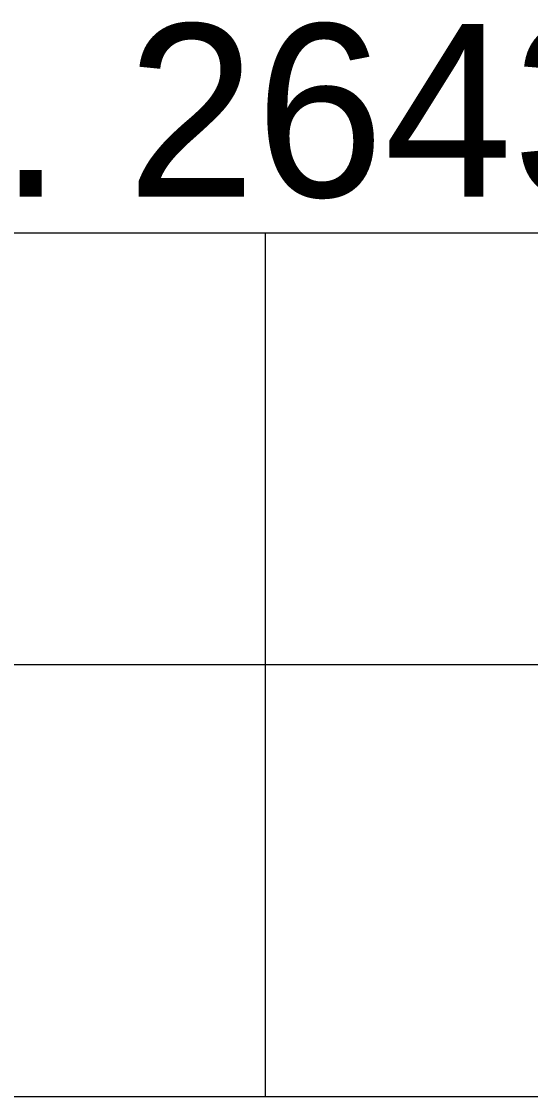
# Model space of a CAD drawing. Extents: x 1000 to 1162, y 999 to 8520.
# Drawn here: x 1135.428 to 1136.9, y 8000.046 to 8003.157 of the extents above; entities that cross this region are included whole.
import ezdxf

# ---------------------------------------------------------------- set-up
doc = ezdxf.new("R2010")
doc.units = 0
doc.layers.add('Level 20', color=7, linetype='Continuous')
doc.layers.add('Level 3', color=7, linetype='Continuous')

msp = doc.modelspace()

# ---------------------------------------------------------------- linework, layer by layer
at = {"layer": 'Level 3'}
for p, q in [((1133.055, 8002.5458), (1161.555, 8002.5458)), ((1133.055, 8002.5458), (1161.555, 8002.5458)), ((1133.055, 8002.5458), (1161.555, 8002.5458)), ((1133.055, 8002.5458), (1161.555, 8002.5458)), ((1133.055, 8002.5458), (1161.555, 8002.5458)), ((1133.055, 8002.5458), (1161.555, 8002.5458)), ((1133.055, 8002.5458), (1161.555, 8002.5458)), ((1133.055, 8002.5458), (1161.555, 8002.5458)), ((1133.055, 8002.5458), (1161.555, 8002.5458)), ((1133.055, 8002.5458), (1161.555, 8002.5458)), ((1133.055, 8002.5458), (1161.555, 8002.5458)), ((1133.055, 8002.5458), (1161.555, 8002.5458)), ((1133.055, 8002.5458), (1161.555, 8002.5458)), ((1133.055, 8002.5458), (1161.555, 8002.5458)), ((1133.055, 8002.5458), (1161.555, 8002.5458)), ((1133.055, 8002.5458), (1161.555, 8002.5458)), ((1133.055, 8002.5458), (1161.555, 8002.5458)), ((1133.055, 8002.5458), (1161.555, 8002.5458)), ((1133.055, 8002.5458), (1161.555, 8002.5458)), ((1133.055, 8002.5458), (1161.555, 8002.5458)), ((1133.055, 8002.5458), (1161.555, 8002.5458)), ((1133.055, 8002.5458), (1161.555, 8002.5458)), ((1133.055, 8002.5458), (1161.555, 8002.5458)), ((1133.055, 8002.5458), (1161.555, 8002.5458)), ((1133.055, 8002.5458), (1161.555, 8002.5458)), ((1133.055, 8002.5458), (1161.555, 8002.5458)), ((1133.055, 8002.5458), (1161.555, 8002.5458)), ((1133.055, 8002.5458), (1161.555, 8002.5458)), ((1133.055, 8002.5458), (1161.555, 8002.5458)), ((1133.055, 8002.5458), (1161.555, 8002.5458)), ((1133.055, 8002.5458), (1161.555, 8002.5458)), ((1133.055, 8002.5458), (1161.555, 8002.5458)), ((1133.055, 8002.5458), (1161.555, 8002.5458)), ((1133.055, 8002.5458), (1161.555, 8002.5458)), ((1133.055, 8002.5458), (1161.555, 8002.5458)), ((1133.055, 8002.5458), (1161.555, 8002.5458)), ((1133.055, 8002.5458), (1161.555, 8002.5458)), ((1133.055, 8002.5458), (1161.555, 8002.5458)), ((1133.055, 8002.5458), (1161.555, 8002.5458)), ((1133.055, 8002.5458), (1161.555, 8002.5458)), ((1133.055, 8002.5458), (1161.555, 8002.5458)), ((1133.055, 8002.5458), (1161.555, 8002.5458)), ((1133.055, 8002.5458), (1161.555, 8002.5458)), ((1133.055, 8002.5458), (1161.555, 8002.5458)), ((1133.055, 8002.5458), (1161.555, 8002.5458)), ((1133.055, 8002.5458), (1161.555, 8002.5458)), ((1133.055, 8002.5458), (1161.555, 8002.5458)), ((1133.055, 8002.5458), (1161.555, 8002.5458)), ((1133.055, 8002.5458), (1161.555, 8002.5458)), ((1133.055, 8002.5458), (1161.555, 8002.5458)), ((1133.055, 8002.5458), (1161.555, 8002.5458)), ((1133.055, 8002.5458), (1161.555, 8002.5458)), ((1133.055, 8002.5458), (1161.555, 8002.5458)), ((1133.055, 8002.5458), (1161.555, 8002.5458)), ((1133.055, 8002.5458), (1161.555, 8002.5458)), ((1133.055, 8002.5458), (1161.555, 8002.5458)), ((1133.055, 8002.5458), (1161.555, 8002.5458)), ((1133.055, 8002.5458), (1161.555, 8002.5458)), ((1133.055, 8002.5458), (1161.555, 8002.5458)), ((1136.1323, 8002.5458), (1136.1323, 8000.0458)), ((1136.1323, 8002.5458), (1136.1323, 8000.0458)), ((1136.1323, 8002.5458), (1136.1323, 8000.0458)), ((1136.1323, 8002.5458), (1136.1323, 8000.0458)), ((1136.1323, 8002.5458), (1136.1323, 8000.0458)), ((1136.1323, 8002.5458), (1136.1323, 8000.0458)), ((1136.1323, 8002.5458), (1136.1323, 8000.0458)), ((1136.1323, 8002.5458), (1136.1323, 8000.0458)), ((1136.1323, 8002.5458), (1136.1323, 8000.0458)), ((1136.1323, 8002.5458), (1136.1323, 8000.0458)), ((1136.1323, 8002.5458), (1136.1323, 8000.0458)), ((1136.1323, 8002.5458), (1136.1323, 8000.0458)), ((1136.1323, 8002.5458), (1136.1323, 8000.0458)), ((1136.1323, 8002.5458), (1136.1323, 8000.0458)), ((1136.1323, 8002.5458), (1136.1323, 8000.0458)), ((1136.1323, 8002.5458), (1136.1323, 8000.0458)), ((1136.1323, 8002.5458), (1136.1323, 8000.0458)), ((1136.1323, 8002.5458), (1136.1323, 8000.0458)), ((1136.1323, 8002.5458), (1136.1323, 8000.0458)), ((1136.1323, 8002.5458), (1136.1323, 8000.0458)), ((1136.1323, 8002.5458), (1136.1323, 8000.0458)), ((1136.1323, 8002.5458), (1136.1323, 8000.0458)), ((1136.1323, 8002.5458), (1136.1323, 8000.0458)), ((1136.1323, 8002.5458), (1136.1323, 8000.0458)), ((1136.1323, 8002.5458), (1136.1323, 8000.0458)), ((1136.1323, 8002.5458), (1136.1323, 8000.0458)), ((1136.1323, 8002.5458), (1136.1323, 8000.0458)), ((1136.1323, 8002.5458), (1136.1323, 8000.0458)), ((1136.1323, 8002.5458), (1136.1323, 8000.0458)), ((1136.1323, 8002.5458), (1136.1323, 8000.0458)), ((1136.1323, 8002.5458), (1136.1323, 8000.0458)), ((1136.1323, 8002.5458), (1136.1323, 8000.0458)), ((1136.1323, 8002.5458), (1136.1323, 8000.0458)), ((1136.1323, 8002.5458), (1136.1323, 8000.0458)), ((1136.1323, 8002.5458), (1136.1323, 8000.0458)), ((1136.1323, 8002.5458), (1136.1323, 8000.0458)), ((1136.1323, 8002.5458), (1136.1323, 8000.0458)), ((1136.1323, 8002.5458), (1136.1323, 8000.0458)), ((1136.1323, 8002.5458), (1136.1323, 8000.0458)), ((1136.1323, 8002.5458), (1136.1323, 8000.0458)), ((1136.1323, 8002.5458), (1136.1323, 8000.0458)), ((1136.1323, 8002.5458), (1136.1323, 8000.0458)), ((1136.1323, 8002.5458), (1136.1323, 8000.0458)), ((1136.1323, 8002.5458), (1136.1323, 8000.0458)), ((1136.1323, 8002.5458), (1136.1323, 8000.0458)), ((1136.1323, 8002.5458), (1136.1323, 8000.0458)), ((1136.1323, 8002.5458), (1136.1323, 8000.0458)), ((1136.1323, 8002.5458), (1136.1323, 8000.0458)), ((1136.1323, 8002.5458), (1136.1323, 8000.0458)), ((1136.1323, 8002.5458), (1136.1323, 8000.0458)), ((1136.1323, 8002.5458), (1136.1323, 8000.0458)), ((1136.1323, 8002.5458), (1136.1323, 8000.0458)), ((1136.1323, 8002.5458), (1136.1323, 8000.0458)), ((1136.1323, 8002.5458), (1136.1323, 8000.0458)), ((1136.1323, 8002.5458), (1136.1323, 8000.0458)), ((1136.1323, 8002.5458), (1136.1323, 8000.0458)), ((1136.1323, 8002.5458), (1136.1323, 8000.0458)), ((1136.1323, 8002.5458), (1136.1323, 8000.0458)), ((1136.1323, 8002.5458), (1136.1323, 8000.0458)), ((1133.055, 8001.2958), (1161.555, 8001.2958)), ((1133.055, 8001.2958), (1161.555, 8001.2958)), ((1133.055, 8001.2958), (1161.555, 8001.2958)), ((1133.055, 8001.2958), (1161.555, 8001.2958)), ((1133.055, 8001.2958), (1161.555, 8001.2958)), ((1133.055, 8001.2958), (1161.555, 8001.2958)), ((1133.055, 8001.2958), (1161.555, 8001.2958)), ((1133.055, 8001.2958), (1161.555, 8001.2958)), ((1133.055, 8001.2958), (1161.555, 8001.2958)), ((1133.055, 8001.2958), (1161.555, 8001.2958)), ((1133.055, 8001.2958), (1161.555, 8001.2958)), ((1133.055, 8001.2958), (1161.555, 8001.2958)), ((1133.055, 8001.2958), (1161.555, 8001.2958)), ((1133.055, 8001.2958), (1161.555, 8001.2958)), ((1133.055, 8001.2958), (1161.555, 8001.2958)), ((1133.055, 8001.2958), (1161.555, 8001.2958)), ((1133.055, 8001.2958), (1161.555, 8001.2958)), ((1133.055, 8001.2958), (1161.555, 8001.2958)), ((1133.055, 8001.2958), (1161.555, 8001.2958)), ((1133.055, 8001.2958), (1161.555, 8001.2958)), ((1133.055, 8001.2958), (1161.555, 8001.2958)), ((1133.055, 8001.2958), (1161.555, 8001.2958)), ((1133.055, 8001.2958), (1161.555, 8001.2958)), ((1133.055, 8001.2958), (1161.555, 8001.2958)), ((1133.055, 8001.2958), (1161.555, 8001.2958)), ((1133.055, 8001.2958), (1161.555, 8001.2958)), ((1133.055, 8001.2958), (1161.555, 8001.2958)), ((1133.055, 8001.2958), (1161.555, 8001.2958)), ((1133.055, 8001.2958), (1161.555, 8001.2958)), ((1133.055, 8001.2958), (1161.555, 8001.2958)), ((1133.055, 8001.2958), (1161.555, 8001.2958)), ((1133.055, 8001.2958), (1161.555, 8001.2958)), ((1133.055, 8001.2958), (1161.555, 8001.2958)), ((1133.055, 8001.2958), (1161.555, 8001.2958)), ((1133.055, 8001.2958), (1161.555, 8001.2958)), ((1133.055, 8001.2958), (1161.555, 8001.2958)), ((1133.055, 8001.2958), (1161.555, 8001.2958)), ((1133.055, 8001.2958), (1161.555, 8001.2958)), ((1133.055, 8001.2958), (1161.555, 8001.2958)), ((1133.055, 8001.2958), (1161.555, 8001.2958)), ((1133.055, 8001.2958), (1161.555, 8001.2958)), ((1133.055, 8001.2958), (1161.555, 8001.2958)), ((1133.055, 8001.2958), (1161.555, 8001.2958)), ((1133.055, 8001.2958), (1161.555, 8001.2958)), ((1133.055, 8001.2958), (1161.555, 8001.2958)), ((1133.055, 8001.2958), (1161.555, 8001.2958)), ((1133.055, 8001.2958), (1161.555, 8001.2958)), ((1133.055, 8001.2958), (1161.555, 8001.2958)), ((1133.055, 8001.2958), (1161.555, 8001.2958)), ((1133.055, 8001.2958), (1161.555, 8001.2958)), ((1133.055, 8001.2958), (1161.555, 8001.2958)), ((1133.055, 8001.2958), (1161.555, 8001.2958)), ((1133.055, 8001.2958), (1161.555, 8001.2958)), ((1133.055, 8001.2958), (1161.555, 8001.2958)), ((1133.055, 8001.2958), (1161.555, 8001.2958)), ((1133.055, 8001.2958), (1161.555, 8001.2958)), ((1133.055, 8001.2958), (1161.555, 8001.2958)), ((1133.055, 8001.2958), (1161.555, 8001.2958)), ((1133.055, 8001.2958), (1161.555, 8001.2958)), ((1133.055, 8000.0458), (1161.555, 8000.0458)), ((1133.055, 8000.0458), (1161.555, 8000.0458)), ((1133.055, 8000.0458), (1161.555, 8000.0458)), ((1133.055, 8000.0458), (1161.555, 8000.0458)), ((1133.055, 8000.0458), (1161.555, 8000.0458)), ((1133.055, 8000.0458), (1161.555, 8000.0458)), ((1133.055, 8000.0458), (1161.555, 8000.0458)), ((1133.055, 8000.0458), (1161.555, 8000.0458)), ((1133.055, 8000.0458), (1161.555, 8000.0458)), ((1133.055, 8000.0458), (1161.555, 8000.0458)), ((1133.055, 8000.0458), (1161.555, 8000.0458)), ((1133.055, 8000.0458), (1161.555, 8000.0458)), ((1133.055, 8000.0458), (1161.555, 8000.0458)), ((1133.055, 8000.0458), (1161.555, 8000.0458)), ((1133.055, 8000.0458), (1161.555, 8000.0458)), ((1133.055, 8000.0458), (1161.555, 8000.0458)), ((1133.055, 8000.0458), (1161.555, 8000.0458)), ((1133.055, 8000.0458), (1161.555, 8000.0458)), ((1133.055, 8000.0458), (1161.555, 8000.0458)), ((1133.055, 8000.0458), (1161.555, 8000.0458)), ((1133.055, 8000.0458), (1161.555, 8000.0458)), ((1133.055, 8000.0458), (1161.555, 8000.0458)), ((1133.055, 8000.0458), (1161.555, 8000.0458)), ((1133.055, 8000.0458), (1161.555, 8000.0458)), ((1133.055, 8000.0458), (1161.555, 8000.0458)), ((1133.055, 8000.0458), (1161.555, 8000.0458)), ((1133.055, 8000.0458), (1161.555, 8000.0458)), ((1133.055, 8000.0458), (1161.555, 8000.0458)), ((1133.055, 8000.0458), (1161.555, 8000.0458)), ((1133.055, 8000.0458), (1161.555, 8000.0458)), ((1133.055, 8000.0458), (1161.555, 8000.0458)), ((1133.055, 8000.0458), (1161.555, 8000.0458)), ((1133.055, 8000.0458), (1161.555, 8000.0458)), ((1133.055, 8000.0458), (1161.555, 8000.0458)), ((1133.055, 8000.0458), (1161.555, 8000.0458)), ((1133.055, 8000.0458), (1161.555, 8000.0458)), ((1133.055, 8000.0458), (1161.555, 8000.0458)), ((1133.055, 8000.0458), (1161.555, 8000.0458)), ((1133.055, 8000.0458), (1161.555, 8000.0458)), ((1133.055, 8000.0458), (1161.555, 8000.0458)), ((1133.055, 8000.0458), (1161.555, 8000.0458)), ((1133.055, 8000.0458), (1161.555, 8000.0458)), ((1133.055, 8000.0458), (1161.555, 8000.0458)), ((1133.055, 8000.0458), (1161.555, 8000.0458)), ((1133.055, 8000.0458), (1161.555, 8000.0458)), ((1133.055, 8000.0458), (1161.555, 8000.0458)), ((1133.055, 8000.0458), (1161.555, 8000.0458)), ((1133.055, 8000.0458), (1161.555, 8000.0458)), ((1133.055, 8000.0458), (1161.555, 8000.0458)), ((1133.055, 8000.0458), (1161.555, 8000.0458)), ((1133.055, 8000.0458), (1161.555, 8000.0458)), ((1133.055, 8000.0458), (1161.555, 8000.0458)), ((1133.055, 8000.0458), (1161.555, 8000.0458)), ((1133.055, 8000.0458), (1161.555, 8000.0458)), ((1133.055, 8000.0458), (1161.555, 8000.0458)), ((1133.055, 8000.0458), (1161.555, 8000.0458)), ((1133.055, 8000.0458), (1161.555, 8000.0458)), ((1133.055, 8000.0458), (1161.555, 8000.0458)), ((1133.055, 8000.0458), (1161.555, 8000.0458))]:
    msp.add_line(p, q, dxfattribs=at)

# ---------------------------------------------------------------- texts
at = {"layer": 'Level 20'}
msp.add_text('PIN NO. 26432', height=0.5, dxfattribs=at).set_placement((1133.0578, 8002.65))

doc.saveas('drawing.dxf')
